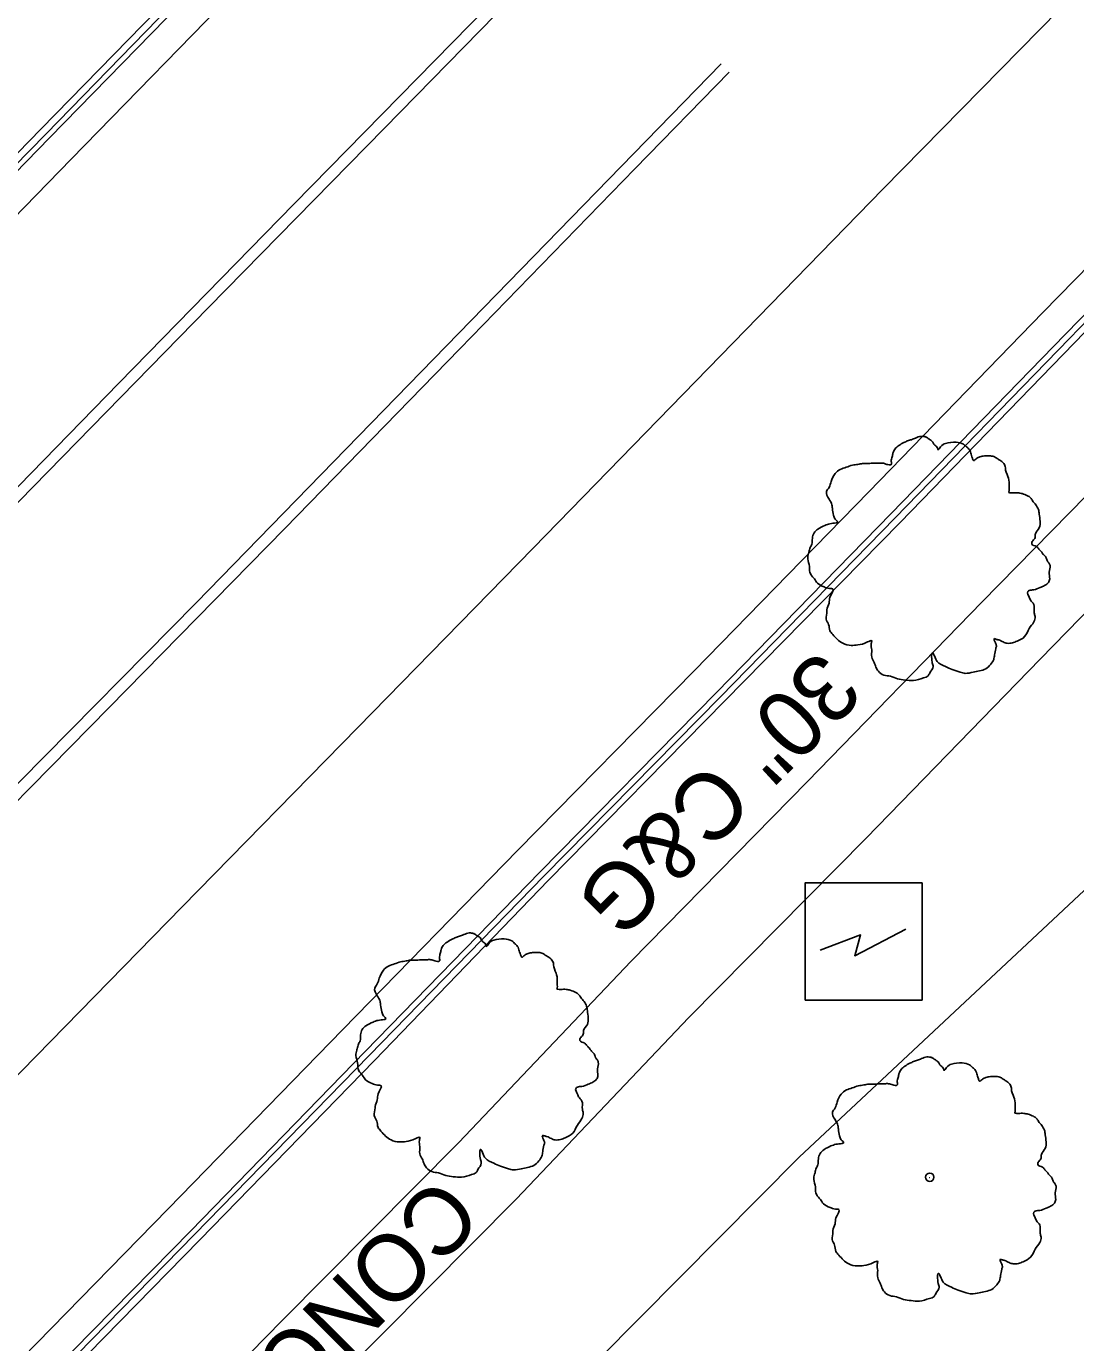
# Model space of a CAD drawing. Extents: x 2004847 to 2009016, y 1134161 to 1140101.
# Drawn here: x 2008292.1 to 2008354.9, y 1139537.2 to 1139615.9 of the extents above; entities that cross this region are included whole.
import ezdxf

# ---------------------------------------------------------------- set-up
doc = ezdxf.new("R2010")
doc.units = 0
for name, color, linetype in [('RD_EX_Conc', 7, 'Continuous'), ('RD_EX_Curb', 7, 'Continuous'), ('RD_EX_Pavement_Markings', 7, 'Continuous'), ('RD_EX_Road', 7, 'Continuous'), ('RD_EX_UT', 7, 'Continuous'), ('RD_EX_VEG', 7, 'Continuous'), ('RD_Sketch3', 7, 'Continuous')]:
    doc.layers.add(name, color=color, linetype=linetype)

msp = doc.modelspace()

# ---------------------------------------------------------------- linework, layer by layer
at = {"layer": 'RD_EX_Conc'}
for points in [[(2008401.864, 1139635.017), (2008391.1, 1139624.143), (2008380.667, 1139613.654), (2008370.278, 1139602.764), (2008359.71, 1139592.149), (2008349.258, 1139581.499), (2008338.847, 1139570.789), (2008328.288, 1139560.048), (2008317.959, 1139549.185), (2008307.425, 1139538.568), (2008296.932, 1139527.849)], [(2008405.405, 1139631.601), (2008394.572, 1139620.693), (2008384.17, 1139610.235), (2008373.766, 1139599.338), (2008363.161, 1139588.759), (2008352.751, 1139578.088), (2008342.347, 1139567.385), (2008331.739, 1139556.667), (2008321.411, 1139545.804), (2008310.877, 1139535.196)]]:
    msp.add_lwpolyline(points, dxfattribs=at)
at = {"layer": 'RD_EX_Curb'}
for points in [[(2008396.425, 1139640.195), (2008385.814, 1139629.396), (2008375.41, 1139618.786), (2008364.915, 1139608.033), (2008354.502, 1139597.264), (2008344.083, 1139586.553), (2008333.641, 1139575.853), (2008323.094, 1139565.135), (2008312.626, 1139554.408), (2008302.175, 1139543.696), (2008291.683, 1139532.985), (2008281.159, 1139522.314), (2008278.416, 1139519.598), (2008272.069, 1139513.083), (2008270.715, 1139511.579), (2008260.203, 1139500.913), (2008249.751, 1139490.22), (2008239.302, 1139479.493), (2008228.934, 1139468.687), (2008218.719, 1139457.937), (2008208.51, 1139447.12), (2008198.436, 1139436.174), (2008197.313, 1139434.932)], [(2008396.691, 1139640.008), (2008386.119, 1139629.092), (2008375.718, 1139618.485), (2008365.222, 1139607.731), (2008354.782, 1139596.989), (2008344.371, 1139586.272), (2008333.901, 1139575.599), (2008323.354, 1139564.881), (2008312.934, 1139554.107), (2008302.491, 1139543.387), (2008291.999, 1139532.676), (2008281.467, 1139522.013), (2008278.7, 1139519.323), (2008272.39, 1139512.798), (2008271.051, 1139511.25), (2008260.538, 1139500.584), (2008250.031, 1139489.947), (2008239.603, 1139479.2), (2008229.235, 1139468.395), (2008219.023, 1139457.648), (2008208.816, 1139446.833), (2008198.745, 1139435.89), (2008197.609, 1139434.659)], [(2008396.24, 1139640.444), (2008385.631, 1139629.577), (2008375.221, 1139618.97), (2008364.727, 1139608.217), (2008354.247, 1139597.515), (2008343.835, 1139586.796), (2008333.392, 1139576.095), (2008322.846, 1139565.378), (2008312.391, 1139554.639), (2008301.947, 1139543.919), (2008291.439, 1139533.224), (2008280.987, 1139522.482), (2008278.336, 1139519.676)], [(2008147.053, 1139457.631), (2008157.171, 1139468.784), (2008167.335, 1139479.934), (2008177.604, 1139490.954), (2008187.995, 1139501.996), (2008198.377, 1139512.826), (2008208.828, 1139523.604), (2008219.298, 1139534.361), (2008229.797, 1139545.071), (2008234.363, 1139549.776), (2008240.494, 1139556.234), (2008250.996, 1139566.933), (2008261.514, 1139577.607), (2008272.021, 1139588.33), (2008282.514, 1139599.036), (2008292.981, 1139609.771), (2008303.459, 1139620.495), (2008313.955, 1139631.15)], [(2008147.334, 1139457.378), (2008157.45, 1139468.53), (2008167.612, 1139479.677), (2008177.88, 1139490.697), (2008188.262, 1139501.74), (2008198.644, 1139512.569), (2008209.095, 1139523.347), (2008219.564, 1139534.104), (2008230.063, 1139544.813), (2008234.71, 1139549.439), (2008240.849, 1139555.89), (2008251.295, 1139566.643), (2008261.803, 1139577.326), (2008272.299, 1139588.059), (2008282.784, 1139598.772), (2008293.279, 1139609.479), (2008303.733, 1139620.226), (2008314.23, 1139630.882)], [(2008241.041, 1139555.703), (2008242.785, 1139557.491), (2008251.509, 1139566.434), (2008262.017, 1139577.118), (2008272.546, 1139587.817), (2008283.031, 1139598.531), (2008293.505, 1139609.258), (2008303.972, 1139619.991), (2008314.474, 1139630.643)]]:
    msp.add_lwpolyline(points, dxfattribs=at)
at = {"layer": 'RD_EX_Pavement_Markings'}
for points in [[(2008407.363, 1139671.704), (2008385.445, 1139648.988), (2008374.872, 1139638.347), (2008364.394, 1139627.613), (2008353.883, 1139616.913), (2008343.372, 1139606.211), (2008332.891, 1139595.48), (2008322.433, 1139584.727), (2008311.936, 1139574.012), (2008301.44, 1139563.296), (2008290.959, 1139552.566), (2008280.469, 1139541.843), (2008269.976, 1139531.124), (2008259.484, 1139520.404), (2008248.995, 1139509.681), (2008238.528, 1139498.937), (2008228.067, 1139488.187), (2008217.61, 1139477.433), (2008207.268, 1139466.568), (2008197.011, 1139455.623), (2008186.837, 1139444.601)], [(2008152.688, 1139442.67), (2008162.736, 1139453.807), (2008172.841, 1139464.893), (2008183.022, 1139475.908), (2008193.262, 1139486.869), (2008203.636, 1139497.704), (2008214.024, 1139508.525), (2008224.434, 1139519.325), (2008234.866, 1139530.102), (2008245.313, 1139540.866), (2008255.767, 1139551.624), (2008266.226, 1139562.375), (2008276.686, 1139573.127), (2008287.166, 1139583.858), (2008297.649, 1139594.587), (2008308.14, 1139605.308), (2008318.64, 1139616.02), (2008325.906, 1139623.458)], [(2008167.912, 1139458.51), (2008178.079, 1139469.539), (2008188.303, 1139480.514), (2008198.574, 1139491.446), (2008208.962, 1139502.267), (2008219.364, 1139513.074), (2008229.802, 1139523.848), (2008240.234, 1139534.626), (2008250.666, 1139545.404), (2008261.123, 1139556.158), (2008271.574, 1139566.919), (2008282.037, 1139577.667), (2008292.525, 1139588.391), (2008303.015, 1139599.112), (2008313.512, 1139609.828), (2008324.008, 1139620.543), (2008326.447, 1139622.988)], [(2008162.04, 1139434.549), (2008172.117, 1139445.66), (2008182.274, 1139456.698), (2008192.485, 1139467.686), (2008202.838, 1139478.54), (2008213.235, 1139489.353), (2008223.684, 1139500.115), (2008234.169, 1139510.841), (2008244.634, 1139521.588), (2008255.116, 1139532.318), (2008265.594, 1139543.051), (2008276.066, 1139553.791), (2008286.542, 1139564.526), (2008297.071, 1139575.21), (2008307.576, 1139585.917), (2008318.051, 1139596.653), (2008328.502, 1139607.414), (2008334.144, 1139613.196)], [(2008333.676, 1139613.684), (2008323.2, 1139602.949), (2008312.733, 1139592.204), (2008302.265, 1139581.461), (2008291.727, 1139570.786), (2008281.225, 1139560.075), (2008270.76, 1139549.329), (2008260.282, 1139538.595), (2008249.798, 1139527.867), (2008239.317, 1139517.137), (2008228.883, 1139506.36), (2008218.427, 1139495.606), (2008207.975, 1139484.847), (2008197.608, 1139474.005), (2008187.296, 1139463.112), (2008175.358, 1139450.343)]]:
    msp.add_lwpolyline(points, dxfattribs=at)
at = {"layer": 'RD_EX_Road'}
for points in [[(2008394.916, 1139641.721), (2008384.306, 1139630.894), (2008373.884, 1139620.275), (2008363.394, 1139609.526), (2008352.914, 1139598.824), (2008342.498, 1139588.101), (2008332.052, 1139577.397), (2008321.512, 1139566.685), (2008311.048, 1139555.954), (2008300.603, 1139545.232), (2008290.111, 1139534.523), (2008279.62, 1139523.821), (2008269.156, 1139513.105), (2008258.643, 1139502.438), (2008248.132, 1139491.797), (2008237.735, 1139481.019), (2008227.366, 1139470.212), (2008217.134, 1139459.445), (2008206.914, 1139448.616), (2008196.829, 1139437.658), (2008195.693, 1139436.427)], [(2008148.909, 1139455.956), (2008159.019, 1139467.1), (2008169.171, 1139478.237), (2008179.43, 1139489.248), (2008189.8, 1139500.267), (2008200.181, 1139511.095), (2008210.628, 1139521.869), (2008221.094, 1139532.623), (2008231.591, 1139543.33), (2008236.164, 1139548.027), (2008242.348, 1139554.433), (2008252.798, 1139565.18), (2008263.329, 1139575.842), (2008273.855, 1139586.539), (2008284.34, 1139597.251), (2008294.806, 1139607.985), (2008305.259, 1139618.73), (2008315.763, 1139629.384)]]:
    msp.add_lwpolyline(points, dxfattribs=at)
at = {"layer": 'RD_EX_UT'}
msp.add_lwpolyline([(2008338.692, 1139557.714), (2008338.692, 1139564.714), (2008345.692, 1139564.714), (2008345.692, 1139557.714)], close=True, dxfattribs=at)
msp.add_lwpolyline([(2008339.591, 1139560.708), (2008342.013, 1139561.608), (2008341.667, 1139560.362), (2008344.712, 1139561.955)], dxfattribs=at)
at = {"layer": 'RD_EX_VEG'}
msp.add_lwpolyline([(2008203.453, 1139394.864), (2008204.179, 1139411.342), (2008234.391, 1139443.828), (2008269.155, 1139478.185), (2008304.9, 1139514.624), (2008338.337, 1139548.317), (2008373.674, 1139581.356), (2008403.412, 1139605.514), (2008431.878, 1139620.757), (2008464.924, 1139649.942)], dxfattribs=at)
for centre, radius in [((2008346.151, 1139547.121), 0.25), ((2008346.138, 1139547.102), 0.0001)]:
    msp.add_circle(centre, radius, dxfattribs=at)
for points in [[(2008345.924, 1139591.392), (2008345.624, 1139591.417), (2008345.299, 1139591.317), (2008345.05, 1139591.217), (2008344.825, 1139591.142), (2008344.6, 1139591.042), (2008344.3, 1139590.867), (2008344.075, 1139590.667), (2008343.95, 1139590.417), (2008343.9, 1139590.192), (2008343.85, 1139589.917), (2008343.85, 1139589.742), (2008343.725, 1139589.717), (2008343.575, 1139589.742), (2008343.325, 1139589.817), (2008343.075, 1139589.817), (2008342.825, 1139589.817), (2008342.476, 1139589.792), (2008342.126, 1139589.792), (2008341.851, 1139589.742), (2008341.526, 1139589.692), (2008341.151, 1139589.567), (2008340.801, 1139589.442), (2008340.502, 1139589.193), (2008340.252, 1139588.718), (2008340.127, 1139588.368), (2008339.977, 1139588.118), (2008340.127, 1139587.668), (2008340.302, 1139587.318), (2008340.327, 1139587.118), (2008340.402, 1139586.694), (2008340.502, 1139586.469), (2008340.626, 1139586.269), (2008340.552, 1139586.244), (2008340.177, 1139586.194), (2008339.877, 1139586.094), (2008339.452, 1139585.869), (2008339.227, 1139585.644), (2008339.127, 1139585.319), (2008339.102, 1139584.969), (2008339.002, 1139584.77), (2008338.927, 1139584.495), (2008338.902, 1139584.42), (2008338.852, 1139584.095), (2008338.952, 1139583.645), (2008338.977, 1139583.295), (2008339.102, 1139583.07), (2008339.252, 1139582.895), (2008339.427, 1139582.645), (2008339.827, 1139582.421), (2008340.152, 1139582.321), (2008340.352, 1139582.296), (2008340.177, 1139581.796), (2008340.127, 1139581.446), (2008340.002, 1139581.046), (2008340.002, 1139580.971), (2008339.952, 1139580.496), (2008340.102, 1139580.171), (2008340.177, 1139579.797), (2008340.352, 1139579.572), (2008340.626, 1139579.272), (2008340.951, 1139579.047), (2008341.451, 1139578.922), (2008341.851, 1139578.947), (2008342.426, 1139579.122), (2008342.676, 1139579.197), (2008342.651, 1139579.022), (2008342.676, 1139578.647), (2008342.676, 1139578.222), (2008342.825, 1139577.898), (2008342.925, 1139577.623), (2008343.075, 1139577.373), (2008343.4, 1139577.148), (2008343.8, 1139577.073), (2008344.225, 1139576.923), (2008344.675, 1139576.848), (2008345.174, 1139576.823), (2008345.774, 1139576.973), (2008346.049, 1139577.098), (2008346.149, 1139577.273), (2008346.349, 1139577.648), (2008346.299, 1139577.873), (2008346.324, 1139578.472), (2008346.424, 1139578.297), (2008346.599, 1139577.947), (2008347.099, 1139577.648), (2008347.498, 1139577.473), (2008347.973, 1139577.323), (2008348.273, 1139577.248), (2008348.748, 1139577.323), (2008349.123, 1139577.398), (2008349.498, 1139577.523), (2008349.797, 1139577.798), (2008349.972, 1139578.072), (2008350.022, 1139578.347), (2008350.097, 1139578.722), (2008350.147, 1139578.897)], [(2008350.147, 1139578.897), (2008350.072, 1139579.072), (2008350.022, 1139579.322), (2008350.097, 1139579.297), (2008350.272, 1139579.247), (2008350.547, 1139579.122), (2008350.772, 1139579.047), (2008351.097, 1139579.072), (2008351.372, 1139579.172), (2008351.822, 1139579.447), (2008352.096, 1139579.922), (2008352.371, 1139580.321), (2008352.446, 1139580.646), (2008352.396, 1139580.871), (2008352.371, 1139581.371), (2008352.171, 1139581.621), (2008352.121, 1139581.746), (2008352.021, 1139582.146), (2008352.096, 1139582.196), (2008352.371, 1139582.246), (2008352.746, 1139582.371), (2008353.021, 1139582.495), (2008353.246, 1139582.67), (2008353.321, 1139582.895), (2008353.296, 1139583.295), (2008353.346, 1139583.695), (2008353.271, 1139583.845), (2008353.171, 1139583.995), (2008353.096, 1139584.195), (2008352.946, 1139584.345), (2008352.846, 1139584.495), (2008352.746, 1139584.595), (2008352.621, 1139584.745), (2008352.446, 1139584.869), (2008352.296, 1139584.919), (2008352.246, 1139585.069), (2008352.396, 1139585.269), (2008352.446, 1139585.369), (2008352.471, 1139585.594), (2008352.696, 1139585.944), (2008352.746, 1139586.344), (2008352.696, 1139586.769), (2008352.646, 1139587.044), (2008352.496, 1139587.318), (2008352.296, 1139587.568), (2008352.171, 1139587.743), (2008351.996, 1139587.868), (2008351.672, 1139587.993), (2008351.422, 1139588.043), (2008351.072, 1139588.043), (2008350.872, 1139588.093), (2008350.897, 1139588.143), (2008350.897, 1139588.293), (2008350.897, 1139588.568), (2008350.822, 1139589.018), (2008350.672, 1139589.517), (2008350.672, 1139589.542), (2008350.572, 1139589.792), (2008350.347, 1139589.992), (2008350.172, 1139590.092), (2008349.972, 1139590.217), (2008349.722, 1139590.242), (2008349.423, 1139590.242), (2008349.148, 1139590.192), (2008348.948, 1139590.092), (2008348.773, 1139589.967), (2008348.698, 1139590.117), (2008348.598, 1139590.417), (2008348.548, 1139590.567), (2008348.398, 1139590.742), (2008348.173, 1139590.942), (2008347.723, 1139591.067), (2008347.099, 1139590.992), (2008346.799, 1139590.792), (2008346.649, 1139590.617), (2008346.599, 1139590.742), (2008346.399, 1139590.942), (2008346.299, 1139591.117), (2008346.124, 1139591.242), (2008345.974, 1139591.342), (2008345.874, 1139591.392)], [(2008318.901, 1139561.701), (2008318.601, 1139561.726), (2008318.276, 1139561.626), (2008318.026, 1139561.526), (2008317.802, 1139561.451), (2008317.577, 1139561.351), (2008317.277, 1139561.176), (2008317.052, 1139560.976), (2008316.927, 1139560.726), (2008316.877, 1139560.501), (2008316.827, 1139560.226), (2008316.827, 1139560.051), (2008316.702, 1139560.026), (2008316.552, 1139560.051), (2008316.302, 1139560.126), (2008316.052, 1139560.126), (2008315.802, 1139560.126), (2008315.453, 1139560.101), (2008315.103, 1139560.101), (2008314.828, 1139560.051), (2008314.503, 1139560.001), (2008314.128, 1139559.876), (2008313.778, 1139559.751), (2008313.478, 1139559.501), (2008313.229, 1139559.027), (2008313.104, 1139558.677), (2008312.954, 1139558.427), (2008313.104, 1139557.977), (2008313.279, 1139557.627), (2008313.303, 1139557.427), (2008313.378, 1139557.003), (2008313.478, 1139556.778), (2008313.603, 1139556.578), (2008313.528, 1139556.553), (2008313.154, 1139556.503), (2008312.854, 1139556.403), (2008312.429, 1139556.178), (2008312.204, 1139555.953), (2008312.104, 1139555.628), (2008312.079, 1139555.278), (2008311.979, 1139555.078), (2008311.904, 1139554.804), (2008311.879, 1139554.729), (2008311.829, 1139554.404), (2008311.929, 1139553.954), (2008311.954, 1139553.604), (2008312.079, 1139553.379), (2008312.229, 1139553.204), (2008312.404, 1139552.954), (2008312.804, 1139552.729), (2008313.129, 1139552.629), (2008313.328, 1139552.605), (2008313.154, 1139552.105), (2008313.104, 1139551.755), (2008312.979, 1139551.355), (2008312.979, 1139551.28), (2008312.929, 1139550.805), (2008313.079, 1139550.48), (2008313.154, 1139550.106), (2008313.328, 1139549.881), (2008313.603, 1139549.581), (2008313.928, 1139549.356), (2008314.428, 1139549.231), (2008314.828, 1139549.256), (2008315.403, 1139549.431), (2008315.652, 1139549.506), (2008315.627, 1139549.331), (2008315.652, 1139548.956), (2008315.652, 1139548.531), (2008315.802, 1139548.206), (2008315.902, 1139547.932), (2008316.052, 1139547.682), (2008316.377, 1139547.457), (2008316.777, 1139547.382), (2008317.202, 1139547.232), (2008317.652, 1139547.157), (2008318.151, 1139547.132), (2008318.751, 1139547.282), (2008319.026, 1139547.407), (2008319.126, 1139547.582), (2008319.326, 1139547.957), (2008319.276, 1139548.181), (2008319.301, 1139548.781), (2008319.401, 1139548.606), (2008319.576, 1139548.256), (2008320.076, 1139547.957), (2008320.475, 1139547.782), (2008320.95, 1139547.632), (2008321.25, 1139547.557), (2008321.725, 1139547.632), (2008322.1, 1139547.707), (2008322.474, 1139547.832), (2008322.774, 1139548.106), (2008322.949, 1139548.381), (2008322.999, 1139548.656), (2008323.074, 1139549.031), (2008323.124, 1139549.206)], [(2008323.124, 1139549.206), (2008323.049, 1139549.381), (2008322.999, 1139549.631), (2008323.074, 1139549.606), (2008323.249, 1139549.556), (2008323.524, 1139549.431), (2008323.749, 1139549.356), (2008324.074, 1139549.381), (2008324.349, 1139549.481), (2008324.798, 1139549.756), (2008325.073, 1139550.231), (2008325.348, 1139550.63), (2008325.423, 1139550.955), (2008325.373, 1139551.18), (2008325.348, 1139551.68), (2008325.148, 1139551.93), (2008325.098, 1139552.055), (2008324.998, 1139552.455), (2008325.073, 1139552.505), (2008325.348, 1139552.555), (2008325.723, 1139552.679), (2008325.998, 1139552.804), (2008326.223, 1139552.979), (2008326.298, 1139553.204), (2008326.273, 1139553.604), (2008326.323, 1139554.004), (2008326.248, 1139554.154), (2008326.148, 1139554.304), (2008326.073, 1139554.504), (2008325.923, 1139554.654), (2008325.823, 1139554.804), (2008325.723, 1139554.903), (2008325.598, 1139555.053), (2008325.423, 1139555.178), (2008325.273, 1139555.228), (2008325.223, 1139555.378), (2008325.373, 1139555.578), (2008325.423, 1139555.678), (2008325.448, 1139555.903), (2008325.673, 1139556.253), (2008325.723, 1139556.653), (2008325.673, 1139557.078), (2008325.623, 1139557.352), (2008325.473, 1139557.627), (2008325.273, 1139557.877), (2008325.148, 1139558.052), (2008324.973, 1139558.177), (2008324.649, 1139558.302), (2008324.399, 1139558.352), (2008324.049, 1139558.352), (2008323.849, 1139558.402), (2008323.874, 1139558.452), (2008323.874, 1139558.602), (2008323.874, 1139558.877), (2008323.799, 1139559.327), (2008323.649, 1139559.826), (2008323.649, 1139559.851), (2008323.549, 1139560.101), (2008323.324, 1139560.301), (2008323.149, 1139560.401), (2008322.949, 1139560.526), (2008322.699, 1139560.551), (2008322.4, 1139560.551), (2008322.125, 1139560.501), (2008321.925, 1139560.401), (2008321.75, 1139560.276), (2008321.675, 1139560.426), (2008321.575, 1139560.726), (2008321.525, 1139560.876), (2008321.375, 1139561.051), (2008321.15, 1139561.251), (2008320.7, 1139561.376), (2008320.076, 1139561.301), (2008319.776, 1139561.101), (2008319.626, 1139560.926), (2008319.576, 1139561.051), (2008319.376, 1139561.251), (2008319.276, 1139561.426), (2008319.101, 1139561.551), (2008318.951, 1139561.651), (2008318.851, 1139561.701)], [(2008346.283, 1139554.288), (2008345.983, 1139554.313), (2008345.658, 1139554.213), (2008345.408, 1139554.113), (2008345.183, 1139554.038), (2008344.959, 1139553.938), (2008344.659, 1139553.764), (2008344.434, 1139553.564), (2008344.309, 1139553.314), (2008344.259, 1139553.089), (2008344.209, 1139552.814), (2008344.209, 1139552.639), (2008344.084, 1139552.614), (2008343.934, 1139552.639), (2008343.684, 1139552.714), (2008343.434, 1139552.714), (2008343.184, 1139552.714), (2008342.834, 1139552.689), (2008342.485, 1139552.689), (2008342.21, 1139552.639), (2008341.885, 1139552.589), (2008341.51, 1139552.464), (2008341.16, 1139552.339), (2008340.86, 1139552.089), (2008340.61, 1139551.614), (2008340.485, 1139551.265), (2008340.336, 1139551.015), (2008340.485, 1139550.565), (2008340.66, 1139550.215), (2008340.685, 1139550.015), (2008340.76, 1139549.59), (2008340.86, 1139549.365), (2008340.985, 1139549.165), (2008340.91, 1139549.141), (2008340.535, 1139549.091), (2008340.236, 1139548.991), (2008339.811, 1139548.766), (2008339.586, 1139548.541), (2008339.486, 1139548.216), (2008339.461, 1139547.866), (2008339.361, 1139547.666), (2008339.286, 1139547.391), (2008339.261, 1139547.316), (2008339.211, 1139546.991), (2008339.311, 1139546.542), (2008339.336, 1139546.192), (2008339.461, 1139545.967), (2008339.611, 1139545.792), (2008339.786, 1139545.542), (2008340.186, 1139545.317), (2008340.51, 1139545.217), (2008340.71, 1139545.192), (2008340.535, 1139544.692), (2008340.485, 1139544.343), (2008340.361, 1139543.943), (2008340.361, 1139543.868), (2008340.311, 1139543.393), (2008340.46, 1139543.068), (2008340.535, 1139542.693), (2008340.71, 1139542.468), (2008340.985, 1139542.169), (2008341.31, 1139541.944), (2008341.81, 1139541.819), (2008342.21, 1139541.844), (2008342.785, 1139542.019), (2008343.034, 1139542.094), (2008343.009, 1139541.919), (2008343.034, 1139541.544), (2008343.034, 1139541.119), (2008343.184, 1139540.794), (2008343.284, 1139540.519), (2008343.434, 1139540.269), (2008343.759, 1139540.045), (2008344.159, 1139539.97), (2008344.584, 1139539.82), (2008345.034, 1139539.745), (2008345.533, 1139539.72), (2008346.133, 1139539.87), (2008346.408, 1139539.995), (2008346.508, 1139540.169), (2008346.708, 1139540.544), (2008346.658, 1139540.769), (2008346.683, 1139541.369), (2008346.783, 1139541.194), (2008346.958, 1139540.844), (2008347.457, 1139540.544), (2008347.857, 1139540.369), (2008348.332, 1139540.219), (2008348.632, 1139540.144), (2008349.107, 1139540.219), (2008349.482, 1139540.294), (2008349.856, 1139540.419), (2008350.156, 1139540.694), (2008350.331, 1139540.969), (2008350.381, 1139541.244), (2008350.456, 1139541.619), (2008350.506, 1139541.794)], [(2008350.506, 1139541.794), (2008350.431, 1139541.969), (2008350.381, 1139542.219), (2008350.456, 1139542.194), (2008350.631, 1139542.144), (2008350.906, 1139542.019), (2008351.131, 1139541.944), (2008351.456, 1139541.969), (2008351.731, 1139542.069), (2008352.18, 1139542.344), (2008352.455, 1139542.818), (2008352.73, 1139543.218), (2008352.805, 1139543.543), (2008352.755, 1139543.768), (2008352.73, 1139544.268), (2008352.53, 1139544.518), (2008352.48, 1139544.642), (2008352.38, 1139545.042), (2008352.455, 1139545.092), (2008352.73, 1139545.142), (2008353.105, 1139545.267), (2008353.38, 1139545.392), (2008353.605, 1139545.567), (2008353.68, 1139545.792), (2008353.655, 1139546.192), (2008353.705, 1139546.592), (2008353.63, 1139546.742), (2008353.53, 1139546.891), (2008353.455, 1139547.091), (2008353.305, 1139547.241), (2008353.205, 1139547.391), (2008353.105, 1139547.491), (2008352.98, 1139547.641), (2008352.805, 1139547.766), (2008352.655, 1139547.816), (2008352.605, 1139547.966), (2008352.755, 1139548.166), (2008352.805, 1139548.266), (2008352.83, 1139548.491), (2008353.055, 1139548.841), (2008353.105, 1139549.24), (2008353.055, 1139549.665), (2008353.005, 1139549.94), (2008352.855, 1139550.215), (2008352.655, 1139550.465), (2008352.53, 1139550.64), (2008352.355, 1139550.765), (2008352.03, 1139550.89), (2008351.781, 1139550.94), (2008351.431, 1139550.94), (2008351.231, 1139550.99), (2008351.256, 1139551.04), (2008351.256, 1139551.19), (2008351.256, 1139551.465), (2008351.181, 1139551.914), (2008351.031, 1139552.414), (2008351.031, 1139552.439), (2008350.931, 1139552.689), (2008350.706, 1139552.889), (2008350.531, 1139552.989), (2008350.331, 1139553.114), (2008350.081, 1139553.139), (2008349.781, 1139553.139), (2008349.507, 1139553.089), (2008349.307, 1139552.989), (2008349.132, 1139552.864), (2008349.057, 1139553.014), (2008348.957, 1139553.314), (2008348.907, 1139553.464), (2008348.757, 1139553.639), (2008348.532, 1139553.838), (2008348.082, 1139553.963), (2008347.457, 1139553.888), (2008347.158, 1139553.689), (2008347.008, 1139553.514), (2008346.958, 1139553.639), (2008346.758, 1139553.838), (2008346.658, 1139554.013), (2008346.483, 1139554.138), (2008346.333, 1139554.238), (2008346.233, 1139554.288)]]:
    msp.add_spline(points, degree=3, dxfattribs=at)

# ---------------------------------------------------------------- texts
at = {"layer": 'RD_Sketch3'}
for s, p in [('30" C&G', (2008339.519, 1139578.796)), ('CONC SW', (2008316.71, 1139547.354))]:
    msp.add_text(s, height=4, rotation=225.17466, dxfattribs=at).set_placement(p)

doc.saveas('drawing.dxf')
